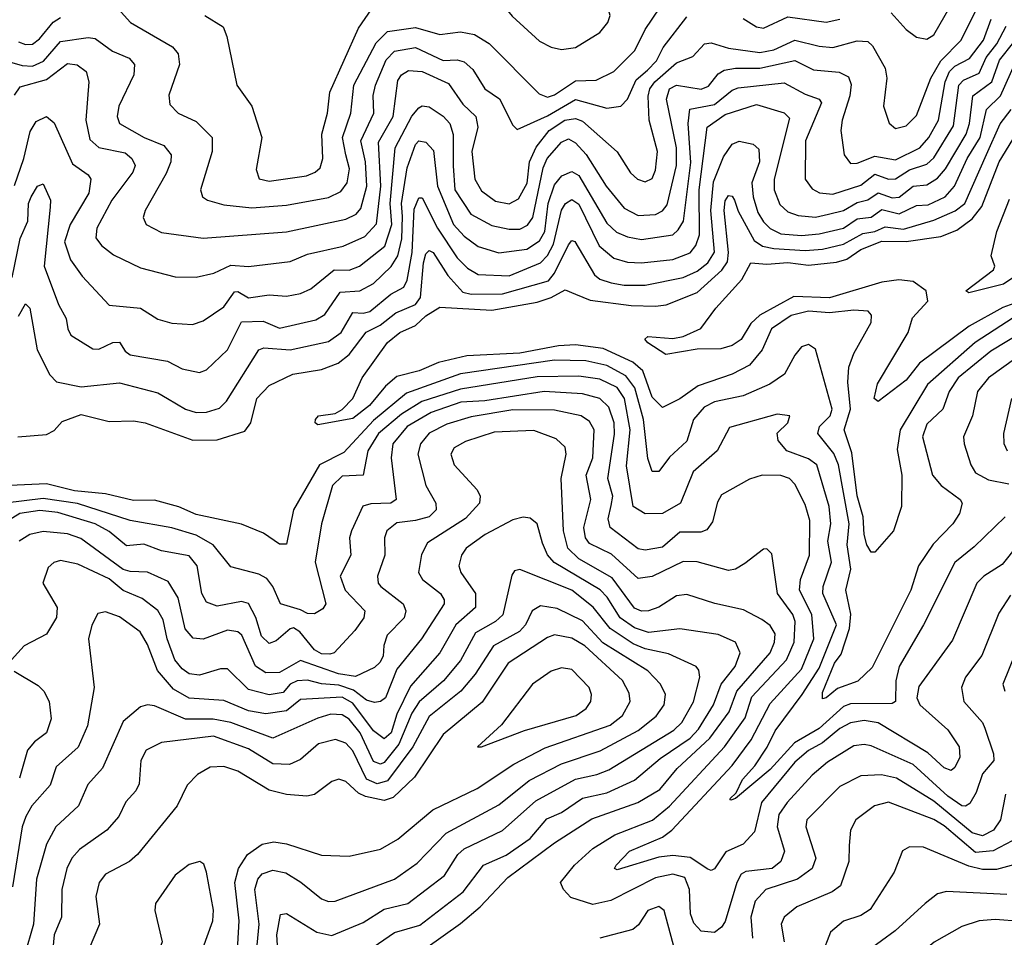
# Model space of a CAD drawing. Extents: x 1308313 to 1441400, y 959662 to 1036319.
# Tile 387 of 656: x 1345588 to 1348417, y 1030758 to 1033393. Entities that reach past the tile are written whole.
import ezdxf

# ---------------------------------------------------------------- set-up
doc = ezdxf.new("R2010")
doc.units = 0

msp = doc.modelspace()

# ---------------------------------------------------------------- linework, layer by layer
at = {"layer": '0CON10XD'}
for points in [[(1347145, 1033307.3), (1347185, 1033313.6), (1347255, 1033356.5), (1347277.7, 1033385), (1347284.6, 1033405), (1347268.2, 1033465), (1347249.6, 1033495), (1347205, 1033544.6), (1347175, 1033565.5), (1347125, 1033567.3), (1347025, 1033538.2), (1346962.9, 1033505), (1346952.9, 1033475), (1346969.4, 1033445), (1347003.5, 1033403.5), (1347081.8, 1033331.8), (1347115, 1033314.6), (1347145, 1033307.3)], [(1348092.7, 1033412.7), (1348135.5, 1033365), (1348165, 1033343.5), (1348195, 1033337.5), (1348215, 1033350), (1348298.4, 1033495)], [(1345871.2, 1033425), (1345906.5, 1033385), (1346027.5, 1033315), (1346043.1, 1033295), (1346047.3, 1033265), (1346016.5, 1033176.5), (1346019.5, 1033149.5), (1346042.9, 1033125), (1346095, 1033101.1), (1346140.9, 1033055), (1346141.5, 1033015), (1346107.1, 1032905), (1346113.3, 1032885), (1346128, 1032875), (1346175, 1032861.1), (1346255, 1032852.7), (1346355, 1032860.2), (1346475, 1032882.8), (1346510.5, 1032899.5), (1346529.1, 1032925), (1346535.4, 1032965), (1346525.4, 1033005), (1346515.4, 1033055), (1346539.8, 1033125), (1346547.7, 1033205), (1346612.7, 1033327.3), (1346645, 1033359.5), (1346725, 1033370.6), (1346795, 1033350.6), (1346855, 1033358.1), (1346895, 1033350.8), (1346936.7, 1033325), (1347080.4, 1033180.4), (1347105, 1033171), (1347125, 1033177.5), (1347185, 1033218.1), (1347245, 1033219.2), (1347295, 1033244.7), (1347355.7, 1033305), (1347385.7, 1033365), (1347449.2, 1033460.8)], [(1345573.4, 1033176.6), (1345589.3, 1033200.7), (1345665, 1033221.3), (1345725, 1033268), (1345753.5, 1033263.5), (1345779.1, 1033245), (1345786.8, 1033215), (1345778, 1033105), (1345789.2, 1033049.2), (1345815, 1033026), (1345890.9, 1033010.9), (1345910.7, 1032995), (1345919.7, 1032975), (1345913.3, 1032955), (1345853, 1032875), (1345809.5, 1032795), (1345806.8, 1032766.7), (1345823.1, 1032745), (1345857.7, 1032717.7), (1345935, 1032680.3), (1346035, 1032654.7), (1346095, 1032653.4), (1346145.4, 1032665.4), (1346195, 1032688.3), (1346245, 1032684.8), (1346365, 1032698.6), (1346415, 1032719.6), (1346517.5, 1032742.5), (1346579.8, 1032770.2), (1346613.2, 1032806.8), (1346626, 1032915), (1346618.7, 1033041.3), (1346661, 1033115), (1346675, 1033218.5), (1346685, 1033235.2), (1346705, 1033247.6), (1346745, 1033244.5), (1346820.4, 1033210.4), (1346861, 1033151), (1346898.8, 1033115), (1346904.8, 1033085), (1346887.7, 1033015), (1346896.3, 1032935), (1346915, 1032901.6), (1346955, 1032872), (1346995, 1032864.3), (1347021.6, 1032878.4), (1347046, 1032924), (1347052.7, 1032985), (1347072.4, 1033027.6), (1347109.9, 1033075), (1347154.5, 1033104.5), (1347185, 1033109.1), (1347205, 1033101.8), (1347305, 1033013.9), (1347343.6, 1032953.6), (1347363.5, 1032935), (1347385, 1032928), (1347405, 1032937.5), (1347415, 1032961.2), (1347420.4, 1033015), (1347396.6, 1033105), (1347394.1, 1033174.1), (1347398.9, 1033195), (1347413.2, 1033215), (1347475, 1033269.1), (1347522.5, 1033287.5), (1347555.8, 1033324.2), (1347575, 1033326.5), (1347625, 1033311.5), (1347715, 1033299), (1347755, 1033306.7), (1347815, 1033334.9), (1347885, 1033317.3), (1347925, 1033313.8), (1347995, 1033332.5), (1348025, 1033331.2), (1348038.6, 1033318.6), (1348075, 1033254), (1348080, 1033225), (1348070, 1033145), (1348086.3, 1033096.3), (1348105, 1033080.5), (1348135, 1033088.2), (1348165, 1033118.2), (1348206.4, 1033225), (1348234.9, 1033275.1), (1348293.1, 1033335), (1348340.4, 1033429.6)], [(1346120, 1033405), (1346172.4, 1033372.4), (1346183.2, 1033345), (1346211.5, 1033205), (1346255.3, 1033145.3), (1346283.6, 1033055), (1346267.4, 1032962.6), (1346276.2, 1032936.2), (1346305, 1032929.6), (1346412, 1032945), (1346437.5, 1032955), (1346451.8, 1032968.3), (1346459.5, 1032995), (1346456.6, 1033065), (1346472.8, 1033125), (1346478.9, 1033185), (1346561.3, 1033368.7), (1346599.5, 1033425)], [(1345545, 1033276.3), (1345595, 1033261.8), (1345625, 1033259.7), (1345656, 1033274), (1345705, 1033331.1), (1345785, 1033342), (1345805, 1033339), (1345855, 1033302.7), (1345903, 1033283), (1345917.8, 1033265), (1345915.9, 1033235), (1345872.7, 1033145), (1345868.2, 1033115), (1345874.6, 1033095), (1345945.5, 1033055), (1346002.4, 1033032.4), (1346023.2, 1033005), (1346022, 1032985), (1346008.7, 1032951.3), (1345948.7, 1032845), (1345943.1, 1032825), (1345951.1, 1032805), (1345995, 1032782.4), (1346115, 1032765.8), (1346354.3, 1032784.3), (1346525, 1032820.2), (1346554.7, 1032835), (1346568.5, 1032851.5), (1346585.3, 1032915), (1346581.6, 1032985), (1346568.7, 1033045), (1346606.1, 1033125), (1346604, 1033176), (1346610.2, 1033205), (1346641.5, 1033278.5), (1346665, 1033302.6), (1346725, 1033313.1), (1346805, 1033276.5), (1346845, 1033278.4), (1346865, 1033272.6), (1346890.1, 1033250.1), (1346924.6, 1033195), (1346966.3, 1033166.3), (1347005, 1033090), (1347017.5, 1033077.5), (1347105, 1033117), (1347185, 1033164.3), (1347275, 1033139.6), (1347315, 1033145.3), (1347334.9, 1033165.1), (1347359.8, 1033220.2), (1347391.6, 1033248.4), (1347417.7, 1033275), (1347436.6, 1033313.4), (1347505, 1033401.9)], [(1345573.3, 1032916.7), (1345600, 1032995), (1345617.7, 1033072.3), (1345635, 1033101.2), (1345665, 1033115.6), (1345686.8, 1033096.8), (1345739.3, 1032979.3), (1345785, 1032948), (1345792.7, 1032935), (1345786.6, 1032895), (1345733, 1032805), (1345717.1, 1032755), (1345733.9, 1032703.9), (1345767.1, 1032657.1), (1345845, 1032573.8), (1345935, 1032564.8), (1345985, 1032533.1), (1346025, 1032522), (1346085, 1032518.2), (1346115, 1032528.7), (1346175, 1032568.1), (1346205, 1032612), (1346215, 1032612.9), (1346245, 1032594.4), (1346305, 1032603.3), (1346355, 1032599.2), (1346395, 1032606.7), (1346425, 1032620), (1346491.3, 1032675), (1346535, 1032673.7), (1346564.9, 1032685.1), (1346637.6, 1032742.4), (1346657.7, 1032805), (1346653, 1032865), (1346666.9, 1033025), (1346715, 1033116.4), (1346735, 1033140.6), (1346745, 1033145.9), (1346765, 1033143.4), (1346805, 1033116.3), (1346823.8, 1033095), (1346833.3, 1033063.3), (1346833.2, 1032973.2), (1346838.5, 1032905), (1346884.3, 1032835), (1346945, 1032802.3), (1346995, 1032791.6), (1347025, 1032792.1), (1347047.2, 1032802.8), (1347063, 1032825), (1347092.5, 1032967.5), (1347104.1, 1032995), (1347145, 1033041.1), (1347165, 1033050.7), (1347185, 1033039.6), (1347216.2, 1033006.2), (1347272.9, 1032915), (1347325, 1032851.7), (1347365, 1032831.3), (1347415, 1032833.8), (1347435.6, 1032844.4), (1347448.3, 1032861.7), (1347475.4, 1032975), (1347475.1, 1033025), (1347446.7, 1033165), (1347455, 1033194.7), (1347475, 1033205.5), (1347546.5, 1033193.5), (1347567.2, 1033202.8), (1347595, 1033237.4), (1347611.9, 1033248.1), (1347645, 1033254.1), (1347715, 1033253.7), (1347815, 1033276.4), (1347868.9, 1033248.9), (1347942.6, 1033242.6), (1347969.5, 1033229.5), (1347977.1, 1033207.1), (1347973.5, 1033175), (1347951.1, 1033105), (1347947.5, 1033075), (1347957.5, 1033005), (1347975, 1032980.4), (1347995, 1032981.1), (1348045, 1033001.7), (1348105, 1032990.7), (1348174.5, 1033025.5), (1348200.1, 1033055), (1348228.6, 1033105), (1348247.3, 1033215), (1348259.9, 1033245), (1348275, 1033259.5), (1348317.8, 1033282.2), (1348357.9, 1033335), (1348379.3, 1033395)], [(1345585, 1033330), (1345605, 1033322.2), (1345625, 1033322.8), (1345645, 1033338), (1345684.1, 1033385.9), (1345705, 1033399.8)], [(1347667.2, 1033397.2), (1347705, 1033372.8), (1347725, 1033368.8), (1347795, 1033401.7), (1347905, 1033385.9), (1347945, 1033394.4)], [(1345566.7, 1032653.3), (1345589.1, 1032765), (1345611, 1032815), (1345613.6, 1032865), (1345620.5, 1032885), (1345639.6, 1032915), (1345655, 1032921.8), (1345676.9, 1032875), (1345675.5, 1032855), (1345658.6, 1032685), (1345699.8, 1032575), (1345721.6, 1032535), (1345725.9, 1032505), (1345735, 1032487.5), (1345798, 1032448), (1345815, 1032446.8), (1345856.1, 1032466.1), (1345875, 1032467.5), (1345891, 1032441), (1345905, 1032430.8), (1346012.4, 1032412.4), (1346055, 1032390.3), (1346105, 1032380.3), (1346125, 1032387.5), (1346185, 1032445.3), (1346225.5, 1032525), (1346287.8, 1032527.8), (1346335, 1032507.3), (1346439.1, 1032530.9), (1346465, 1032546.6), (1346509.3, 1032610.7), (1346565, 1032614.9), (1346604.5, 1032635.5), (1346655.9, 1032684.1), (1346674.5, 1032715.5), (1346685.8, 1032764.2), (1346688, 1032828), (1346685.4, 1032865), (1346701.9, 1032968.1), (1346725, 1033034.6), (1346735, 1033045.2), (1346755, 1033041.2), (1346777.4, 1033017.4), (1346788.9, 1032915), (1346835, 1032804.8), (1346865, 1032772), (1346905, 1032741.9), (1346965, 1032723.7), (1347045, 1032734.3), (1347081.8, 1032758.2), (1347097.3, 1032785), (1347106.4, 1032865), (1347125, 1032918.6), (1347145.4, 1032944.6), (1347175, 1032956.9), (1347195, 1032945.8), (1347275, 1032809.2), (1347303.3, 1032783.3), (1347335, 1032769.5), (1347375, 1032762.4), (1347464.6, 1032775.4), (1347480.6, 1032789.4), (1347495.1, 1032815), (1347517, 1032983), (1347509.2, 1033095), (1347514.1, 1033135.9), (1347585, 1033150), (1347635, 1033190.7), (1347652.5, 1033197.5), (1347785, 1033212.4), (1347845, 1033179.8), (1347885.5, 1033165.5), (1347892.4, 1033155), (1347845.6, 1033045), (1347845.3, 1032935.3), (1347865, 1032907.3), (1347886.3, 1032896.3), (1347925, 1032892.2), (1348005, 1032917.6), (1348045, 1032950), (1348085, 1032935.6), (1348105, 1032936.2), (1348145, 1032961.9), (1348195, 1032978.1), (1348215, 1032996.8), (1348271.4, 1033088.6), (1348287.1, 1033205), (1348299.9, 1033220.1), (1348345, 1033239.5), (1348365.3, 1033285), (1348396.1, 1033323.9), (1348423, 1033375)], [(1346012.9, 1032305), (1346064.4, 1032275), (1346095, 1032265.3), (1346125, 1032266.3), (1346162.5, 1032277.5), (1346182.6, 1032297.4), (1346275, 1032445.4), (1346289.4, 1032450.6), (1346365, 1032445.5), (1346475, 1032468.7), (1346511.6, 1032495), (1346545, 1032552.2), (1346575, 1032549.9), (1346594, 1032555), (1346654.7, 1032605.3), (1346691.9, 1032625), (1346701.9, 1032645), (1346715.8, 1032725), (1346721.3, 1032848.7), (1346735, 1032881.5), (1346745, 1032881.2), (1346788.8, 1032795), (1346845, 1032709.6), (1346875, 1032679.8), (1346905, 1032661.7), (1346995, 1032657.3), (1347085, 1032695.2), (1347105, 1032716.3), (1347121.8, 1032748.2), (1347145, 1032846), (1347156.8, 1032865), (1347175, 1032876.7), (1347195, 1032863.8), (1347253.4, 1032743.4), (1347295, 1032708.8), (1347335, 1032697.2), (1347375, 1032694.5), (1347465, 1032704.5), (1347515, 1032723.3), (1347531.4, 1032745), (1347541.5, 1032775), (1347540.3, 1032905), (1347563.8, 1033085), (1347615, 1033120.8), (1347705, 1033150), (1347785, 1033125.8), (1347800.4, 1033110.4), (1347755.6, 1032935), (1347756.4, 1032905), (1347772.2, 1032862.2), (1347795, 1032841.7), (1347825, 1032830.5), (1347875, 1032826.3), (1347912.5, 1032835), (1347955, 1032845.4), (1347995, 1032868.5), (1348025, 1032876.2), (1348055, 1032896.2), (1348095, 1032882), (1348115, 1032883.9), (1348155, 1032915.1), (1348195, 1032918.9), (1348225, 1032938.3), (1348248.7, 1032965), (1348307.8, 1033065), (1348317.3, 1033095), (1348326.8, 1033175), (1348382, 1033215), (1348403.2, 1033276.8), (1348445, 1033328.8)], [(1345582.5, 1032195), (1345665, 1032202), (1345687.1, 1032212.9), (1345710.4, 1032239.6), (1345765, 1032259.1), (1345845, 1032238.9), (1345915, 1032241.1), (1345948.8, 1032235), (1346085.8, 1032185.8), (1346155, 1032186.8), (1346235, 1032211.6), (1346251.9, 1032235), (1346269.3, 1032305), (1346305, 1032342.2), (1346373.1, 1032375), (1346455, 1032388.3), (1346503.5, 1032406.5), (1346535, 1032431.2), (1346583.9, 1032496.1), (1346624.3, 1032515.7), (1346669.1, 1032550.9), (1346725, 1032575.5), (1346739.4, 1032595), (1346748.8, 1032695), (1346755, 1032720.4), (1346765, 1032730.2), (1346775.9, 1032725), (1346818.5, 1032658.5), (1346861.1, 1032611.1), (1346885, 1032604.5), (1346975, 1032606.2), (1347107.2, 1032642.8), (1347124.6, 1032665), (1347165, 1032747.1), (1347175, 1032758.7), (1347183.6, 1032756.4), (1347240.2, 1032660.2), (1347255, 1032647.7), (1347287.6, 1032637.6), (1347325, 1032630.5), (1347385, 1032631.1), (1347495, 1032653.1), (1347535, 1032671.1), (1347565.5, 1032695), (1347584.7, 1032725.3), (1347573.9, 1032845), (1347582.1, 1032927.9), (1347610.1, 1032999.9), (1347635, 1033035.5), (1347655, 1033044.7), (1347696.1, 1033036.1), (1347711.8, 1033021.8), (1347713.6, 1032985), (1347692.3, 1032925), (1347695.4, 1032885), (1347709.5, 1032839.5), (1347725, 1032812.5), (1347745, 1032793.5), (1347775, 1032778.4), (1347835, 1032773.3), (1347885, 1032778.3), (1347955, 1032794.4), (1347995, 1032821.4), (1348035, 1032825.7), (1348065, 1032847.7), (1348115, 1032835.4), (1348165, 1032860), (1348198.4, 1032861.6), (1348247.1, 1032885), (1348274.5, 1032915.5), (1348311.1, 1032995), (1348348.2, 1033055), (1348366.4, 1033135), (1348406.7, 1033175), (1348451.7, 1033275)], [(1347393, 1032483), (1347465, 1032477.3), (1347495, 1032482.9), (1347545, 1032506.4), (1347588.2, 1032565), (1347662.8, 1032647.2), (1347689.2, 1032695), (1347735, 1032691.1), (1347795, 1032695.8), (1347855, 1032688.2), (1347935, 1032696.5), (1347964.7, 1032705.3), (1348005, 1032732.9), (1348065, 1032756.9), (1348135, 1032756.6), (1348235, 1032770.4), (1348281.2, 1032788.8), (1348325, 1032821.7), (1348352.8, 1032857.2), (1348402.5, 1032985), (1348530.7, 1033195)], [(1348442.8, 1032537.2), (1348333.7, 1032466.3), (1348197, 1032345), (1348118.1, 1032215), (1348109.2, 1032159.2), (1348122.5, 1032085), (1348121.5, 1031995), (1348098.9, 1031925), (1348045, 1031863.8), (1348035, 1031864), (1348022.4, 1031885), (1348014.4, 1031914.4), (1348012.2, 1031965), (1347994.5, 1032025.5), (1347979, 1032149), (1347957.4, 1032215), (1347975.6, 1032275), (1347968, 1032352), (1347971, 1032395), (1347985, 1032434.4), (1348035, 1032523.8), (1348035.6, 1032545), (1348026.1, 1032556.1), (1347985, 1032559.4), (1347915, 1032550.9), (1347855, 1032555.9), (1347805, 1032543.3), (1347748.4, 1032505), (1347721.9, 1032445), (1347685, 1032400.6), (1347635, 1032374.8), (1347538.1, 1032341.9), (1347485, 1032304.7), (1347435, 1032279.2), (1347405, 1032309.4), (1347378.9, 1032385), (1347349.6, 1032409.6), (1347265, 1032448.6), (1347185, 1032459.4), (1347136.7, 1032456.7), (1347025, 1032435.1), (1346872.5, 1032427.5), (1346791.7, 1032408.3), (1346735.6, 1032385), (1346671.8, 1032368.2), (1346639.5, 1032340.5), (1346593.2, 1032285), (1346545, 1032248.2), (1346445, 1032230), (1346436.7, 1032235), (1346438, 1032245), (1346446.7, 1032255), (1346495, 1032262), (1346515, 1032274), (1346545.7, 1032305), (1346572.5, 1032365), (1346645, 1032466), (1346680.8, 1032495), (1346725.2, 1032514.8), (1346755, 1032542.6), (1346795, 1032568), (1346945, 1032559), (1347075, 1032582.2), (1347114.9, 1032595.1), (1347155, 1032617.4), (1347185.2, 1032605.2), (1347227.5, 1032587.5), (1347345, 1032572.6), (1347415, 1032570.9), (1347445.9, 1032574.1), (1347535, 1032609.5), (1347606.1, 1032673.9), (1347622.2, 1032697.8), (1347625.1, 1032725), (1347612, 1032845), (1347615, 1032873.1), (1347625, 1032888.2), (1347635, 1032886.1), (1347641.9, 1032875), (1347653, 1032843), (1347698.7, 1032758.7), (1347722.7, 1032742.7), (1347755, 1032736.2), (1347845, 1032730.2), (1347895, 1032734.5), (1347955, 1032748.1), (1348010.4, 1032779.6), (1348045, 1032785.3), (1348075, 1032798.6), (1348127.9, 1032792.1), (1348215, 1032817.3), (1348275.8, 1032844.2), (1348304.2, 1032865.8), (1348366.3, 1033006.3), (1348405.3, 1033094.7), (1348436.8, 1033135)], [(1348462, 1032665), (1348415, 1032633.9), (1348315, 1032608.8), (1348306.7, 1032615), (1348386.7, 1032675), (1348390, 1032685), (1348380, 1032715), (1348395.7, 1032785), (1348432.4, 1032877.6)], [(1348455, 1032582.3), (1348412.9, 1032567.1), (1348316.8, 1032513.2), (1348173.4, 1032406.6), (1348135, 1032358.1), (1348055, 1032296.7), (1348043.1, 1032305), (1348052.5, 1032347.5), (1348140.9, 1032495), (1348153.3, 1032536.7), (1348197.8, 1032585), (1348192.5, 1032615), (1348155, 1032640.9), (1348114.1, 1032645.9), (1348065, 1032639.7), (1347915, 1032594.5), (1347812.2, 1032597.8), (1347715, 1032544.9), (1347689.1, 1032520.9), (1347661.1, 1032475), (1347635, 1032457.8), (1347602.5, 1032447.5), (1347535, 1032447.2), (1347445, 1032431.2), (1347393.3, 1032465), (1347384, 1032476), (1347393, 1032483)], [(1345585, 1032541.4), (1345605, 1032577.1), (1345616.7, 1032565), (1345638.6, 1032445), (1345675, 1032373.5), (1345693.6, 1032353.6), (1345765, 1032338.5), (1345875, 1032350), (1345985, 1032321.1), (1346012.9, 1032305)], [(1348475, 1032499.8), (1348378.6, 1032441.4), (1348284.4, 1032365), (1348259, 1032325), (1348241, 1032275), (1348195, 1032231.6), (1348182.2, 1032195), (1348211.1, 1032085), (1348235.6, 1032055.6), (1348290.9, 1032015), (1348296.4, 1032005), (1348288.9, 1031975), (1348269.3, 1031945), (1348213.1, 1031886.9), (1348170.5, 1031825), (1348148.4, 1031755), (1348037.7, 1031532.3), (1347996.3, 1031493.7), (1347938.2, 1031471.8), (1347905, 1031445.6), (1347895, 1031442.5), (1347895, 1031461.2), (1347929.4, 1031545), (1347948.7, 1031571.3), (1347972.5, 1031645), (1347976, 1031686), (1347962, 1031755), (1347976.2, 1031815), (1347965.9, 1031885), (1347971.9, 1031945), (1347941.1, 1032115), (1347927.6, 1032147.6), (1347881.1, 1032205), (1347886.1, 1032225), (1347917.1, 1032255), (1347922.7, 1032275), (1347875, 1032446.9), (1347855, 1032460.8), (1347835, 1032453.6), (1347815, 1032430), (1347785.4, 1032375), (1347743.4, 1032346.6), (1347666.8, 1032313.2), (1347585, 1032295.8), (1347555, 1032280.4), (1347524.1, 1032245), (1347505, 1032183.1), (1347455, 1032136.8), (1347425, 1032095.6), (1347405, 1032095.8), (1347392.6, 1032132.6), (1347380.7, 1032245), (1347355.8, 1032335.8), (1347330.1, 1032370.1), (1347275, 1032400.3), (1347215, 1032413.8), (1347125.1, 1032415.1), (1346855, 1032376), (1346699.6, 1032320.4), (1346605, 1032242.4), (1346519.7, 1032150.3), (1346449.6, 1032115), (1346374.8, 1031985), (1346355, 1031886.9), (1346335, 1031886.9), (1346288.9, 1031918.9), (1346225, 1031943.9), (1346095, 1031972.4), (1346045, 1031994.4), (1345975, 1032013.4), (1345915, 1032012.3), (1345835, 1032031.6), (1345745, 1032040.5), (1345665, 1032060.3), (1345475, 1032051.7)], [(1348490.5, 1032449.5), (1348371.6, 1032365), (1348340.8, 1032325), (1348326.2, 1032255), (1348299.7, 1032195), (1348301.6, 1032175), (1348321.2, 1032115), (1348335, 1032092), (1348371.8, 1032071.8), (1348430.1, 1032060.1)], [(1348419.7, 1031965), (1348330.9, 1031879.1), (1348275.5, 1031834.5), (1348185.2, 1031655), (1348115.6, 1031535), (1348105.7, 1031494.3), (1348105, 1031434.8), (1348095, 1031428.9), (1347975, 1031427.8), (1347955, 1031420.4), (1347885, 1031357.1), (1347814.1, 1031315.9), (1347745, 1031239.5), (1347645, 1031156.2), (1347631.4, 1031151.4), (1347628.8, 1031155), (1347647.1, 1031172.9), (1347665, 1031210.8), (1347700.3, 1031249.7), (1347736.1, 1031303.9), (1347759.2, 1031350.8), (1347836.7, 1031455), (1347885, 1031530.2), (1347934.8, 1031655), (1347896.2, 1031745), (1347896.6, 1031765), (1347920.6, 1031835), (1347910.1, 1031895), (1347919.1, 1031945), (1347914.5, 1031995), (1347878.3, 1032115), (1347855, 1032132.1), (1347792.7, 1032155), (1347767.1, 1032185), (1347765, 1032206), (1347795, 1032235.8), (1347800.8, 1032255), (1347765, 1032260), (1347628.1, 1032221.9), (1347591.8, 1032155), (1347523.4, 1032095), (1347487.1, 1032005), (1347435, 1031974.8), (1347385, 1031974.1), (1347351.2, 1031995), (1347331.7, 1032111.7), (1347342.2, 1032215), (1347325.9, 1032305), (1347305, 1032336.9), (1347255, 1032360.6), (1347195, 1032369.7), (1347075, 1032367.2), (1346855, 1032331.6), (1346743.4, 1032296.6), (1346685, 1032260), (1346618.9, 1032205), (1346588.2, 1032155), (1346575.2, 1032084.8), (1346515, 1032081.7), (1346487.1, 1032055), (1346455.7, 1031945), (1346437.3, 1031835), (1346467.6, 1031715), (1346458.8, 1031701.2), (1346435, 1031686.8), (1346415, 1031687.9), (1346395, 1031698.1), (1346337.5, 1031715), (1346315.4, 1031765.4), (1346298.3, 1031788.3), (1346275, 1031800.6), (1346195, 1031822.2), (1346144.3, 1031885), (1346095, 1031912.7), (1346025, 1031933.8), (1345905, 1031954.8), (1345753.7, 1032003.7), (1345655, 1032018.3), (1345545.8, 1032004.2)], [(1348456.2, 1031885), (1348411.3, 1031828.7), (1348358.8, 1031795), (1348338.7, 1031775), (1348268.6, 1031611.4), (1348171.9, 1031478.1), (1348166, 1031445), (1348174.8, 1031425), (1348255, 1031353.6), (1348287.5, 1031305), (1348289.5, 1031275), (1348275, 1031245.6), (1348265, 1031236.4), (1348244.6, 1031244.6), (1348197.8, 1031287.8), (1348055, 1031373.6), (1348015, 1031379.9), (1347975, 1031374), (1347945, 1031357.8), (1347895, 1031315.9), (1347855, 1031294.6), (1347815, 1031260.2), (1347719.8, 1031145), (1347699.3, 1031060.7), (1347666.5, 1031025), (1347617.3, 1031002.7), (1347585, 1030954.4), (1347575, 1030949.1), (1347565, 1030953.2), (1347515, 1030987), (1347465, 1030992.5), (1347425, 1030987.6), (1347305, 1030951.3), (1347297.1, 1030955), (1347301.6, 1030965), (1347340.3, 1031005), (1347435, 1031045.1), (1347461.9, 1031065), (1347635, 1031250.7), (1347690, 1031325), (1347745, 1031428.9), (1347835, 1031528.1), (1347869.8, 1031615), (1347864.6, 1031685), (1347829.1, 1031755), (1347831.6, 1031785), (1347857.6, 1031855), (1347858.3, 1031955), (1347845, 1032000.9), (1347815, 1032058.9), (1347800, 1032075), (1347775, 1032083.6), (1347721.2, 1032085), (1347685, 1032073.2), (1347605, 1032028.2), (1347592.9, 1032007.1), (1347578.8, 1031951.2), (1347562.3, 1031927.7), (1347545, 1031921.1), (1347485, 1031921.7), (1347435, 1031878.3), (1347385, 1031869.5), (1347365, 1031873.8), (1347285.2, 1031935), (1347279.3, 1031959.3), (1347287.9, 1031997.9), (1347292.2, 1032025), (1347278.3, 1032075), (1347296.9, 1032203.1), (1347296.3, 1032235), (1347280.7, 1032280.7), (1347255.1, 1032305.1), (1347205, 1032319.1), (1347095, 1032325.6), (1346925, 1032298.6), (1346855.6, 1032295), (1346770.2, 1032265), (1346701.2, 1032225), (1346660.7, 1032175), (1346655.2, 1032135), (1346669.4, 1032015), (1346654.2, 1032005), (1346597.2, 1032002.8), (1346574, 1031996), (1346541.2, 1031925), (1346535.7, 1031905), (1346539.7, 1031855), (1346508.8, 1031795), (1346523, 1031755), (1346580, 1031695), (1346577.2, 1031675), (1346551.3, 1031638.7), (1346491.5, 1031575), (1346479.6, 1031570.4), (1346455, 1031571.8), (1346435, 1031583.5), (1346393.3, 1031635), (1346375, 1031646.3), (1346365, 1031644), (1346325, 1031609.1), (1346305, 1031601.4), (1346283, 1031623), (1346266.2, 1031676.2), (1346245, 1031716.6), (1346225, 1031722.3), (1346155, 1031708.7), (1346125, 1031720), (1346111.7, 1031745), (1346097.6, 1031825), (1346075, 1031853.3), (1345995, 1031867.8), (1345945, 1031886.8), (1345895, 1031882.4), (1345845, 1031923), (1345805, 1031945.1), (1345697.8, 1031977.8), (1345646.1, 1031983.9), (1345588.8, 1031975), (1345507.4, 1031925)], [(1348438.1, 1032305), (1348414.7, 1032204.7), (1348416.4, 1032176.4), (1348425.4, 1032155)], [(1348435, 1031740.4), (1348401.2, 1031688.8), (1348353.1, 1031566.9), (1348305.9, 1031505), (1348294.2, 1031475), (1348301.1, 1031435), (1348354.6, 1031375), (1348361.5, 1031358.5), (1348386.3, 1031285), (1348386.9, 1031265), (1348355, 1031227.5), (1348336.9, 1031173.1), (1348318, 1031142), (1348306.2, 1031133.8), (1348295, 1031135.2), (1348255, 1031162.6), (1348155, 1031253.7), (1348035, 1031307.3), (1348015, 1031311.7), (1347985, 1031308), (1347909, 1031261), (1347865, 1031223.3), (1347793.2, 1031145), (1347769.7, 1031110.3), (1347764.8, 1031075), (1347785.6, 1031005), (1347775, 1030975.5), (1347750, 1030955), (1347675, 1030946.7), (1347661.5, 1030938.5), (1347648.8, 1030915), (1347615, 1030802.5), (1347605, 1030786.2), (1347585, 1030771.5), (1347546, 1030775), (1347525, 1030797.8), (1347515.2, 1030825.2), (1347512.7, 1030895), (1347499, 1030929), (1347465, 1030938.8), (1347415, 1030928.5), (1347286.8, 1030863.2), (1347235, 1030852), (1347171.9, 1030871.9), (1347150.4, 1030895), (1347142.1, 1030915), (1347182.5, 1030965), (1347235, 1031012.6), (1347298.2, 1031051.8), (1347406.2, 1031093.8), (1347455, 1031134.1), (1347613.1, 1031305), (1347672.3, 1031387.7), (1347691.6, 1031448.4), (1347791.8, 1031555), (1347813.6, 1031605), (1347816.7, 1031665), (1347809.2, 1031685), (1347765.2, 1031745), (1347749.1, 1031859.1), (1347735, 1031873.8), (1347725, 1031872), (1347671.7, 1031831.7), (1347645, 1031815.4), (1347625, 1031811.4), (1347535, 1031836), (1347495, 1031836.7), (1347405, 1031793.9), (1347365, 1031788.3), (1347288.2, 1031858.2), (1347225, 1031889), (1347213.5, 1031905), (1347208.7, 1031935), (1347229, 1032015), (1347215.5, 1032085), (1347235.4, 1032135), (1347238.7, 1032215), (1347225, 1032239.1), (1347201.8, 1032255), (1347125, 1032272), (1347005, 1032272.4), (1346885, 1032252.4), (1346815, 1032231.9), (1346764.3, 1032205.7), (1346739.4, 1032175), (1346731.7, 1032145), (1346754.8, 1032055), (1346783.4, 1032005), (1346784.7, 1031985), (1346764.6, 1031965), (1346725.5, 1031954.5), (1346672, 1031948), (1346642.7, 1031925), (1346635.9, 1031905), (1346637.3, 1031855), (1346616.3, 1031795), (1346618, 1031775), (1346625.3, 1031765), (1346690.3, 1031715), (1346697.5, 1031695), (1346693.2, 1031675), (1346643.7, 1031625), (1346634.3, 1031595.7), (1346632.9, 1031565), (1346623.2, 1031546.8), (1346607.8, 1031532.2), (1346553.3, 1031506.7), (1346504.3, 1031514.3), (1346395, 1031552.3), (1346335, 1031518.4), (1346295, 1031517.2), (1346266, 1031536), (1346226.7, 1031625), (1346215, 1031635.3), (1346185, 1031640), (1346115, 1031613.5), (1346086.8, 1031616.8), (1346063.3, 1031643.3), (1346043, 1031733), (1346015, 1031779.5), (1345955, 1031806.1), (1345905, 1031807.9), (1345885, 1031814.5), (1345763.5, 1031903.5), (1345725, 1031916.7), (1345655, 1031923.4), (1345617.5, 1031915), (1345586.6, 1031895)], [(1346599.1, 1030615), (1346855, 1030797.2), (1346911, 1030845), (1346990.8, 1030929.2), (1347125, 1031029), (1347232.1, 1031097.9), (1347363.8, 1031145), (1347427.9, 1031182.1), (1347477.7, 1031242.3), (1347570.8, 1031329.2), (1347626.9, 1031405), (1347649.1, 1031465), (1347744.1, 1031575), (1347756.7, 1031605), (1347758.8, 1031628.8), (1347745, 1031653.2), (1347720.5, 1031670.5), (1347668, 1031698), (1347586, 1031716), (1347505, 1031742.2), (1347475, 1031738.7), (1347425, 1031705.7), (1347395, 1031695.6), (1347375, 1031694.8), (1347355, 1031702.6), (1347290.1, 1031790.1), (1347194.8, 1031845), (1347163.4, 1031875), (1347150.5, 1031925), (1347144.4, 1032075), (1347158.6, 1032145), (1347155.9, 1032165), (1347129.5, 1032189.5), (1347065, 1032213), (1346951.7, 1032208.3), (1346868.6, 1032181.4), (1346836.2, 1032163.8), (1346826.8, 1032145), (1346836.1, 1032115), (1346902.6, 1032042.6), (1346911.2, 1032025), (1346909.6, 1032005), (1346869.5, 1031960.5), (1346759.7, 1031890.3), (1346743, 1031857), (1346734.1, 1031805), (1346745.4, 1031785), (1346796.8, 1031745), (1346807.4, 1031727.4), (1346807.5, 1031715), (1346743, 1031615), (1346672, 1031528), (1346638.9, 1031445), (1346625.2, 1031434.8), (1346607.8, 1031432.2), (1346585, 1031438.8), (1346547.4, 1031467.4), (1346505, 1031482), (1346455.3, 1031485.3), (1346415, 1031495.7), (1346385, 1031494.7), (1346365.5, 1031485), (1346345, 1031460.5), (1346305, 1031454.3), (1346245, 1031469.1), (1346185, 1031529.2), (1346165, 1031529.2), (1346105, 1031510.6), (1346075, 1031514.8), (1346055, 1031528.9), (1346034.2, 1031555), (1346011.6, 1031615), (1345999.8, 1031669.8), (1345985, 1031696.4), (1345940.3, 1031730.3), (1345885, 1031753.9), (1345845, 1031787.4), (1345755, 1031829)], [(1346555, 1030695.7), (1346665, 1030771.7), (1346738, 1030792), (1346862.3, 1030887.7), (1346920.3, 1030965), (1346986.1, 1030993.9), (1347055, 1031041.7), (1347102.3, 1031097.7), (1347145, 1031116.2), (1347205, 1031157.7), (1347275, 1031172.3), (1347355, 1031208.8), (1347428.6, 1031271.4), (1347515, 1031329.9), (1347538.6, 1031355), (1347581.6, 1031425), (1347603.5, 1031485), (1347644, 1031535), (1347658.8, 1031575), (1347645, 1031605.3), (1347595, 1031627.4), (1347485, 1031643.7), (1347395, 1031633.3), (1347355, 1031646.1), (1347313.4, 1031675), (1347275.7, 1031735), (1347255.6, 1031755.6), (1347123.7, 1031833.7), (1347105, 1031856.5), (1347090.2, 1031889.8), (1347075, 1031945.5), (1347055, 1031961.5), (1347035, 1031964.1), (1347005, 1031957.2), (1346925.1, 1031914.9), (1346870.9, 1031875), (1346857.6, 1031855), (1346850.3, 1031825), (1346855.9, 1031805), (1346897.7, 1031745), (1346897.6, 1031705), (1346841.1, 1031655), (1346795.2, 1031575), (1346710.7, 1031479.3), (1346671.9, 1031398.1), (1346655, 1031345.3), (1346635, 1031328.1), (1346605, 1031350.5), (1346545, 1031430), (1346515, 1031447.3), (1346395, 1031440.3), (1346355, 1031408.1), (1346295, 1031399), (1346245, 1031408.4), (1346175, 1031437.7), (1346075, 1031444.2), (1346030.1, 1031470.1), (1345983.8, 1031523.8), (1345955, 1031598.5), (1345933.9, 1031635), (1345875, 1031677.8), (1345835, 1031692.7), (1345812.5, 1031687.5), (1345795, 1031654), (1345786, 1031615), (1345801.8, 1031475), (1345783.1, 1031365), (1345756.2, 1031303.8), (1345692.7, 1031247.3), (1345676, 1031195), (1345622.8, 1031135), (1345605.2, 1031104.8), (1345595.2, 1031075), (1345567.3, 1030902.7)], [(1345755, 1031829), (1345705, 1031840), (1345686.1, 1031833.9), (1345670, 1031820), (1345654.7, 1031775), (1345695.2, 1031705), (1345693.4, 1031676.6), (1345665, 1031628.2), (1345600.8, 1031595), (1345564.5, 1031555)], [(1346328.9, 1030735), (1346327.3, 1030765), (1346337, 1030823), (1346355, 1030826.1), (1346441.9, 1030771.9), (1346485, 1030763), (1346575, 1030799.8), (1346635, 1030838.1), (1346703.8, 1030855), (1346808.4, 1030935), (1346846.9, 1030995), (1346865, 1031011.9), (1346975, 1031064.8), (1347070.8, 1031149.2), (1347185, 1031212.2), (1347246.7, 1031225), (1347281.3, 1031238.7), (1347467.3, 1031352.7), (1347490.7, 1031375), (1347523.9, 1031433.9), (1347542.5, 1031505), (1347539.6, 1031525), (1347531.5, 1031535), (1347452, 1031572), (1347385, 1031585.9), (1347350.7, 1031600.7), (1347284.9, 1031644.9), (1347236.3, 1031706.3), (1347175, 1031754.6), (1347025, 1031814.5), (1347010.2, 1031809.8), (1347001.9, 1031798.1), (1346975.9, 1031684.1), (1346955.3, 1031665), (1346897.5, 1031632.5), (1346855, 1031552.2), (1346805.6, 1031494.4), (1346736.1, 1031433.9), (1346715, 1031401), (1346677.9, 1031312.1), (1346635, 1031259.2), (1346624.6, 1031254.6), (1346605, 1031262.7), (1346565.9, 1031345), (1346535, 1031383.9), (1346515, 1031396.7), (1346481.7, 1031398.3), (1346445, 1031387.5), (1346315, 1031329.2), (1346195, 1031374.3), (1346144, 1031384), (1346064.2, 1031384.2), (1345975, 1031422.5), (1345955, 1031425.4), (1345935, 1031420), (1345885, 1031377.1), (1345826.2, 1031243.8), (1345783.5, 1031196.5), (1345756.7, 1031135), (1345692, 1031075), (1345664.6, 1031025.4), (1345636.6, 1030925), (1345627.5, 1030795), (1345601.8, 1030705)], [(1346270.4, 1030735), (1346275.7, 1030795), (1346263.5, 1030895), (1346272.3, 1030925), (1346285, 1030939.7), (1346315, 1030950.4), (1346352.3, 1030942.3), (1346396.1, 1030916.1), (1346455, 1030868.5), (1346475, 1030860), (1346495, 1030861.8), (1346665, 1030924.8), (1346729.9, 1030970.1), (1346813.7, 1031056.3), (1346965, 1031138.5), (1347051.7, 1031208.3), (1347145, 1031255.5), (1347256.4, 1031293.6), (1347365, 1031352), (1347416.9, 1031393.1), (1347440, 1031425), (1347443.8, 1031455), (1347429.4, 1031485), (1347392.7, 1031522.7), (1347263.8, 1031603.8), (1347205, 1031666.2), (1347132.3, 1031702.3), (1347085, 1031709.6), (1347060.6, 1031695), (1347041.2, 1031655), (1347024.4, 1031635.6), (1346949.6, 1031595), (1346896.5, 1031513.5), (1346855.5, 1031464.5), (1346765, 1031392), (1346717.3, 1031305), (1346645, 1031206.6), (1346615, 1031198.6), (1346585, 1031211.5), (1346545, 1031293.4), (1346525, 1031314.8), (1346495.6, 1031325.6), (1346446.7, 1031313.3), (1346395, 1031268.2), (1346363.6, 1031253.6), (1346315, 1031255.9), (1346245, 1031299.4), (1346145, 1031335.4), (1345995, 1031317.2), (1345951.5, 1031295), (1345936.1, 1031265), (1345931.7, 1031198.3), (1345922.1, 1031177.9), (1345893.2, 1031146.8), (1345872.9, 1031105), (1345838.8, 1031065), (1345759.9, 1031010.1), (1345738.1, 1030985), (1345723.8, 1030955), (1345708.6, 1030895), (1345708.1, 1030815), (1345686.6, 1030765), (1345680, 1030695)], [(1348485.7, 1031665), (1348413.5, 1031485), (1348419.3, 1031465)], [(1346209.7, 1030655), (1346218.5, 1030805), (1346206.4, 1030915), (1346216.6, 1030955), (1346242.4, 1030995), (1346285, 1031024.8), (1346318, 1031032), (1346355, 1031026.5), (1346455, 1030993.3), (1346535, 1030990.8), (1346625, 1031010.8), (1346675, 1031039.3), (1346775, 1031124.1), (1346902.9, 1031185), (1347008.2, 1031255), (1347097.9, 1031302.1), (1347285, 1031367.3), (1347319.8, 1031395), (1347341.8, 1031435), (1347339.2, 1031459.2), (1347320, 1031495), (1347211.6, 1031595), (1347175, 1031616.7), (1347125, 1031626), (1347105, 1031618.7), (1346991.6, 1031545), (1346916.9, 1031433.1), (1346805, 1031340.3), (1346722.8, 1031217.2), (1346661.2, 1031158.8), (1346635, 1031150.3), (1346581.8, 1031161.8), (1346561.6, 1031171.6), (1346525, 1031204.7), (1346505, 1031211.6), (1346485, 1031205.3), (1346435, 1031167.6), (1346412.9, 1031162.9), (1346355, 1031167.8), (1346305, 1031179.8), (1346215, 1031234.7), (1346175, 1031248.3), (1346135, 1031246.6), (1346098.9, 1031225), (1346069.1, 1031195), (1346040.8, 1031135), (1345926.7, 1030995), (1345903.5, 1030975), (1345835, 1030939.2), (1345816.1, 1030915), (1345807.2, 1030875), (1345817.1, 1030795), (1345788, 1030725)], [(1345572.4, 1031522.4), (1345641, 1031481), (1345657.1, 1031465), (1345672.5, 1031435), (1345678.4, 1031385), (1345665.4, 1031345), (1345630.7, 1031319.3), (1345610, 1031295), (1345587.7, 1031215)], [(1346915, 1031304.3), (1347038.6, 1031351.4), (1347187.3, 1031395), (1347215.4, 1031415), (1347229.3, 1031435), (1347231.6, 1031455), (1347224, 1031475), (1347175, 1031526.7), (1347145, 1031531.6), (1347115, 1031522), (1347061.2, 1031485), (1346972.1, 1031367.9), (1346903.3, 1031305), (1346915, 1031304.3)], [(1348420.9, 1031169.1), (1348406.2, 1031095), (1348386, 1031065), (1348355, 1031049.5), (1348325, 1031057.6), (1348215, 1031148.9), (1348107.3, 1031215), (1348064.4, 1031224.4), (1348005, 1031221.4), (1347945, 1031190.3), (1347850.3, 1031095), (1347847.2, 1031075), (1347875.7, 1030985), (1347864.8, 1030955), (1347823.4, 1030925), (1347732.5, 1030895), (1347701.1, 1030861.1), (1347689.2, 1030815), (1347693.9, 1030755)], [(1348439.8, 1031035), (1348385, 1031006), (1348335, 1031001.6), (1348245, 1031078), (1348215, 1031095.8), (1348084.4, 1031145.6), (1348044.8, 1031135.2), (1347990.4, 1031095), (1347975.3, 1031065), (1347971.3, 1031021.3)], [(1348483.3, 1030976.7), (1348395, 1030952), (1348355, 1030952.5), (1348315, 1030961.7), (1348185, 1031016.7), (1348145, 1031017.1), (1348125, 1031005.7), (1348101.2, 1030945), (1348032.3, 1030837.7), (1348005, 1030820.5), (1347955, 1030803.5), (1347917.6, 1030772.4), (1347892.1, 1030705), (1347853.9, 1030655), (1347787.4, 1030592.6), (1347727.8, 1030475), (1347617.5, 1030325), (1347622, 1030305), (1347637.4, 1030297.4), (1347825, 1030283.9)], [(1347971.3, 1031021.3), (1347970.7, 1030975), (1347946.8, 1030905), (1347922.3, 1030887.7), (1347820.9, 1030845), (1347784.7, 1030815), (1347776.6, 1030795), (1347784.8, 1030745)], [(1345995, 1030656.2), (1346035, 1030664.4), (1346076.9, 1030685), (1346114.4, 1030725), (1346142.6, 1030805), (1346145.2, 1030835.2), (1346124.5, 1030944.5), (1346117.5, 1030967.5), (1346105.7, 1030975.7), (1346075, 1030967.1), (1346035, 1030935.6), (1345977.8, 1030855), (1345976.5, 1030835), (1345997.8, 1030745), (1345971.2, 1030675), (1345973.3, 1030665), (1345995, 1030656.2)], [(1348425, 1030880.2), (1348251, 1030889), (1348225, 1030882.2), (1348189.6, 1030855), (1348103.4, 1030776.6), (1348025, 1030718.9), (1347972.7, 1030657.3), (1347862.5, 1030555), (1347786.9, 1030425), (1347783.9, 1030405), (1347789.1, 1030389.1), (1347802.4, 1030372.4), (1347825, 1030360), (1347925, 1030348.5)], [(1347470.2, 1030720.2), (1347439.6, 1030835), (1347425, 1030846.4), (1347393.1, 1030835), (1347366.2, 1030793.8), (1347349.8, 1030780.2), (1347255, 1030754.6)], [(1348465, 1030802.8), (1348390.9, 1030809.1), (1348345, 1030804.8), (1348295, 1030788.2), (1348216, 1030744), (1347998, 1030565), (1347945.3, 1030515), (1347932.5, 1030495), (1347930, 1030475), (1347954.4, 1030445), (1347975, 1030430.4), (1348015, 1030420)]]:
    msp.add_lwpolyline(points, dxfattribs=at)

doc.saveas('drawing.dxf')
